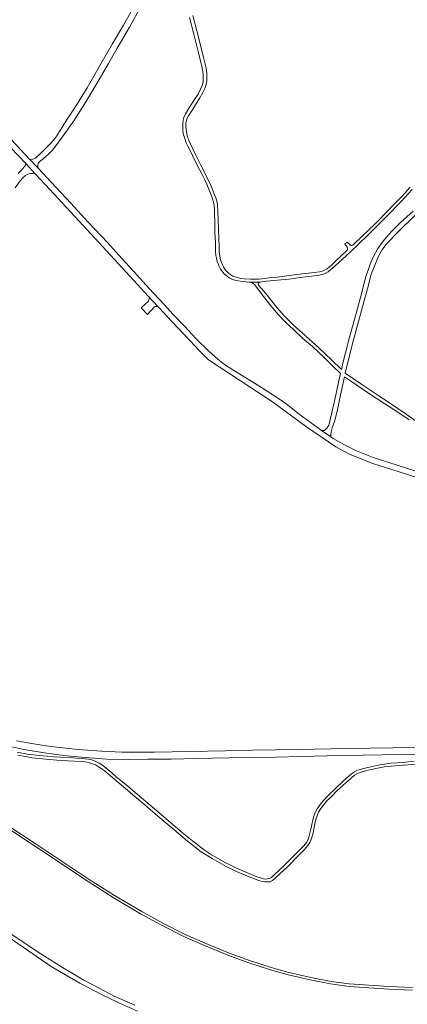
# Model space of a CAD drawing. Extents: x 146402 to 164798, y 455483 to 464134.
# Tile 499 of 575: x 157006 to 157202, y 462061 to 462559. Entities that reach past the tile are written whole.
import ezdxf

# ---------------------------------------------------------------- set-up
doc = ezdxf.new("R2010")
doc.units = 0
doc.header["$LTSCALE"] = 0.2
for name, color, linetype, lineweight in [('B-XX-VH-VERHARDING_ASFALT-GV', 252, 'CONTINUOUS', 18), ('B-XX-VH-VERHARDING_BETON-GV', 252, 'CONTINUOUS', 18), ('B-XX-VH-VERHARDING_BETONSTRAATSTEEN-GV', 252, 'CONTINUOUS', 18), ('B-XX-VH-VERHARDING_FUNDERING_ZAND-GV', 252, 'CONTINUOUS', 18)]:
    doc.layers.add(name, color=color, linetype=linetype, lineweight=lineweight)

msp = doc.modelspace()

# ---------------------------------------------------------------- linework, layer by layer
at = {"layer": 'B-XX-VH-VERHARDING_ASFALT-GV'}
for points in [[(157063.982, 462566.415), (157058.015, 462555.977), (157052.369, 462546.389), (157046.585, 462536.344), (157042.968, 462530.098), (157039.603, 462524.244), (157035.595, 462517.634), (157032.646, 462512.954), (157029.157, 462507.866), (157027.299, 462504.78), (157025.943, 462502.634), (157024.514, 462500.303), (157024.299, 462500), (157023.268, 462498.548), (157021.653, 462496.537), (157018.359, 462493.291), (157017.882, 462492.821), (157015.927, 462490.782), (157013.462, 462488.602), (157012.216, 462488.092), (157010.749, 462487.967), (157014.824, 462483.632), (157014.744, 462484.581), (157014.724, 462485.434), (157015.061, 462486.267), (157015.646, 462486.961), (157017.515, 462488.518), (157020.037, 462490.755), (157022.191, 462492.686), (157023.834, 462494.81), (157027.092, 462499.256), (157027.606, 462500), (157032.86, 462507.6), (157038.544, 462516.334), (157044.585, 462526.443), (157050.413, 462536.578), (157054.874, 462544.25), (157061.031, 462554.905), (157067.02, 462565.692)], [(157091.478, 462559.866), (157093.64, 462551.437), (157096.191, 462541.315), (157097.66, 462534.99), (157098.132, 462532.578), (157098.354, 462530.861), (157098.381, 462529.199), (157098.271, 462527.26), (157097.799, 462525.432), (157096.994, 462523.486), (157095.719, 462521.021), (157093.999, 462518.273), (157091.782, 462514.922), (157090.674, 462513.339), (157089.315, 462511.061), (157088.567, 462509.15), (157088.207, 462507.848), (157087.985, 462506.131), (157088.013, 462504.885), (157088.013, 462503.051), (157088.262, 462501.193), (157088.621, 462500), (157088.703, 462499.729), (157089.199, 462498.154), (157089.796, 462496.464), (157090.75, 462494.415), (157091.576, 462492.789), (157092.874, 462490.04), (157095.532, 462484.851), (157097.695, 462480.703), (157099.017, 462478.048), (157100.099, 462475.45), (157101.218, 462472.943), (157102.363, 462470.08), (157103.088, 462468.086), (157103.558, 462466.383), (157103.877, 462464.661), (157103.991, 462462.92), (157104.093, 462460.684), (157104.195, 462456.154), (157104.296, 462451.23), (157104.525, 462445.67), (157104.589, 462441.534), (157104.716, 462439.397), (157104.983, 462438.012), (157105.454, 462436.281), (157106.001, 462434.832), (157106.459, 462433.864), (157107.133, 462432.479), (157108.037, 462431.205), (157109.143, 462429.909), (157110.388, 462428.867), (157111.545, 462428.168), (157112.768, 462427.506), (157114.357, 462426.884), (157116.025, 462426.565), (157118.2, 462426.221), (157120.119, 462426.043), (157121.581, 462425.942), (157127.115, 462425.91), (157127.907, 462426.058), (157130.343, 462426.341), (157135.847, 462426.874), (157141.579, 462427.5), (157148.695, 462428.411), (157153.174, 462428.963), (157155.926, 462429.285), (157158.714, 462429.835), (157160.079, 462430.252), (157161.483, 462431.067), (157165.222, 462434.371), (157170.556, 462439.213), (157176.364, 462444.565), (157181.885, 462450.086), (157185.987, 462454.054), (157191.851, 462460.012), (157198.38, 462466.656), (157203.94, 462472.728)], [(157202.986, 462474.031), (157198.709, 462469.285), (157195.548, 462466.009), (157190.509, 462460.804), (157186.805, 462456.9), (157184.929, 462455.108), (157181.862, 462452.135), (157178.399, 462448.849), (157174.705, 462445.26), (157174.295, 462444.919), (157173.947, 462444.678), (157173.671, 462444.51), (157173.431, 462444.428), (157173.175, 462444.443), (157172.802, 462444.673), (157171.181, 462446.204), (157169.948, 462445.173), (157170.773, 462444.168), (157171.127, 462443.631), (157171.323, 462443.199), (157171.376, 462442.715), (157171.31, 462442.388), (157171.14, 462442.061), (157170.813, 462441.708), (157168.309, 462439.392), (157165.611, 462436.885), (157163.83, 462435.185), (157162.013, 462433.466), (157161.269, 462432.878), (157160.611, 462432.481), (157159.908, 462432.118), (157159.204, 462431.778), (157158.475, 462431.537), (157157.216, 462431.209), (157154.582, 462430.834), (157151.653, 462430.38), (157148.565, 462430.051), (157144.263, 462429.552), (157139.473, 462428.938), (157135.693, 462428.484), (157131.65, 462428.03), (157128.059, 462427.634), (157126.533, 462427.482), (157124.419, 462427.342), (157122.309, 462427.355), (157119.001, 462427.622), (157117.323, 462427.825), (157114.857, 462428.422), (157113.355, 462428.97), (157111.232, 462430.254), (157109.654, 462431.972), (157108.523, 462433.624), (157107.708, 462435.433), (157107.123, 462437.224), (157106.742, 462439.006), (157106.45, 462441.42), (157106.411, 462443.726), (157106.156, 462448.202), (157106.042, 462452.615), (157105.927, 462457.474), (157105.8, 462461.763), (157105.622, 462464.728), (157105.317, 462466.329), (157104.73, 462468.516), (157104.038, 462470.136), (157103.202, 462472.238), (157102.282, 462474.413), (157101.278, 462476.646), (157100.359, 462478.534), (157099.415, 462480.6), (157097.145, 462485.068), (157094.541, 462490.181), (157091.126, 462497.643), (157090.991, 462497.925), (157090.584, 462498.967), (157090.296, 462500), (157090.23, 462500.238), (157089.935, 462501.938), (157089.61, 462504.521), (157089.582, 462506.297), (157090.101, 462508.479), (157090.91, 462510.126), (157093.047, 462513.398), (157096.697, 462519.202), (157098.178, 462521.892), (157099.125, 462523.966), (157099.766, 462525.984), (157100.117, 462527.814), (157100.239, 462529.355), (157100.163, 462531.619), (157099.797, 462534.181), (157098.514, 462539.529), (157097.308, 462544.517), (157095.278, 462552.353), (157093.047, 462560.816)], [(157208.583, 462329.362), (157192.675, 462334.479), (157184.338, 462337.176), (157175.788, 462340.578), (157169.411, 462343.766), (157164.106, 462346.833), (157162.949, 462347.637), (157158.231, 462350.92), (157156.142, 462352.373), (157146.857, 462359.144), (157139.377, 462365.034), (157134.538, 462368.156), (157127.733, 462372.541), (157122.032, 462376.099), (157113.359, 462381.584), (157109.163, 462384.217), (157105.757, 462386.888), (157101.316, 462390.806), (157094.513, 462397.548), (157089.272, 462403.281), (157083.203, 462409.477), (157078.425, 462414.711), (157071.001, 462422.66), (157064.722, 462429.548), (157055.74, 462439.574), (157050.08, 462445.781), (157040.016, 462456.46), (157031.354, 462465.867), (157021.62, 462476.402), (157014.824, 462483.632), (157010.749, 462487.967), (157001.206, 462498.119)], [(157000.889, 462494.093), (157008.737, 462485.705), (157013.391, 462480.731), (157020.792, 462472.82), (157041.633, 462450.173), (157063.28, 462426.689), (157070.67, 462418.715), (157070.705, 462418.677), (157075.531, 462413.408), (157075.86, 462413.049), (157082.426, 462406.031), (157091.624, 462396.45), (157096.883, 462390.896), (157100.983, 462386.566), (157133.339, 462365.418), (157149.999, 462352.965), (157165.365, 462342.669), (157172.625, 462338.778), (157184.151, 462334.083), (157197.427, 462329.864), (157215.739, 462323.993)], [(157003.318, 462473.694), (157005.856, 462477.17), (157007.362, 462478.891), (157008.443, 462479.877), (157009.712, 462480.629), (157010.933, 462480.911), (157012.249, 462480.934), (157013.391, 462480.731), (157008.737, 462485.705), (157007.903, 462484.457), (157006.211, 462482.461), (157004.707, 462480.887)], [(157204.428, 462461.841), (157198.156, 462456.016), (157193.963, 462451.909), (157190.902, 462448.469), (157188.341, 462445.323), (157186.693, 462442.936), (157185.405, 462440.705), (157184.012, 462437.954), (157182.842, 462434.946), (157181.915, 462432.521), (157180.763, 462429.221), (157180.128, 462426.835), (157178.014, 462418.861), (157176.312, 462412.636), (157174.42, 462405.862), (157172.375, 462398.045), (157170.33, 462390.104), (157169.144, 462385.619), (157168.198, 462381.751), (157163.236, 462386.658), (157156.826, 462392.712), (157149.997, 462398.739), (157143.852, 462404.364), (157139.114, 462409.122), (157134.876, 462413.958), (157130.639, 462419.331), (157127.826, 462422.721), (157126.325, 462424.472), (157126.144, 462424.792), (157126.114, 462425.074), (157126.188, 462425.325), (157126.589, 462425.71), (157127.115, 462425.91), (157121.581, 462425.942), (157122.713, 462425.7), (157123.374, 462425.408), (157124.263, 462424.697), (157124.924, 462423.807), (157128.867, 462418.654), (157131.981, 462414.623), (157135.991, 462409.8), (157140.082, 462405.546), (157144.051, 462401.942), (157148.792, 462397.426), (157153.555, 462393.314), (157159.58, 462387.799), (157163.67, 462383.564), (157167.842, 462379.778), (157166.947, 462376.139), (157165.523, 462369.563), (157164.526, 462365.023), (157163.325, 462359.914), (157162.592, 462356.391), (157162.205, 462354.703), (157161.86, 462353.626), (157160.944, 462352.203), (157160.19, 462351.4), (157159.634, 462350.93), (157159.135, 462350.873), (157158.637, 462350.902), (157158.231, 462350.92), (157162.949, 462347.637), (157162.838, 462349.045), (157163.026, 462350.263), (157163.557, 462352.168), (157164.278, 462354.049), (157164.934, 462355.892), (157166.279, 462361.492), (157167.779, 462368.676), (157168.657, 462372.561), (157169.719, 462378.089), (157173.781, 462375.247), (157181.911, 462369.806), (157190.23, 462364.271), (157196.266, 462360.517), (157202.484, 462356.238)], [(157205.619, 462355.815), (157201.017, 462359.149), (157193.092, 462364.556), (157186.694, 462368.672), (157178.548, 462374.08), (157170.184, 462379.929), (157171.256, 462384.807), (157174.387, 462396.678), (157178.437, 462411.634), (157181.875, 462424.38), (157183.146, 462429.425), (157184.721, 462433.712), (157187, 462439.103), (157189.013, 462442.559), (157191.534, 462445.763), (157197.027, 462451.582), (157205.592, 462459.758)], [(157207.537, 462190.51), (157194.183, 462190.378), (157171.477, 462189.957), (157146.216, 462189.51), (157123.217, 462189.038), (157109.648, 462188.775), (157091.382, 462188.433), (157073.637, 462188.117), (157057.421, 462188.116), (157046.904, 462188.564), (157035.1, 462189.457), (157025.74, 462190.379), (157018.832, 462191.324), (157010.65, 462192.613), (157003.926, 462193.873)], [(157000, 462191.08), (157007.672, 462189.398), (157018.086, 462187.733), (157027.934, 462186.411), (157036.748, 462185.576), (157049.572, 462184.6), (157060.574, 462184.374), (157070.211, 462184.478), (157082.057, 462184.548), (157094.999, 462184.879), (157111.441, 462185.244), (157135.136, 462185.5), (157160.948, 462186.197), (157179.239, 462186.56), (157198.555, 462186.839), (157211.823, 462186.7)], [(157204.97, 462183.482), (157199.058, 462182.927), (157193.255, 462182.465), (157190.239, 462182.113), (157187.654, 462181.707), (157181.557, 462180.34), (157178.267, 462179.563), (157175.956, 462178.767), (157174.884, 462178.231), (157173.85, 462177.493), (157172.373, 462176.293), (157169.169, 462173.435), (157165.344, 462169.873), (157161.121, 462165.834), (157157.954, 462162.295), (157155.976, 462159.502), (157154.605, 462156.866), (157153.733, 462153.934), (157152.682, 462149.177), (157151.759, 462145.152), (157151.248, 462143.62), (157150.588, 462142.434), (157149.169, 462140.668), (157146.759, 462138.242), (157138.859, 462130.343), (157134.026, 462125.839), (157132.872, 462124.752), (157131.867, 462124.241), (157130.845, 462123.961), (157129.922, 462123.895), (157128.85, 462124.011), (157127.268, 462124.439), (157125.487, 462125.08), (157120.728, 462126.965), (157114.784, 462129.548), (157108.768, 462132.638), (157102.108, 462136.51), (157099.05, 462138.491), (157092.892, 462143.17), (157087.884, 462147.368), (157075.913, 462157.492), (157064.864, 462166.797), (157059.146, 462171.674), (157054.374, 462175.626), (157052.063, 462177.663), (157049.161, 462180.189), (157047.123, 462181.659), (157045.674, 462182.604), (157044.12, 462183.38), (157042.056, 462184.203), (157040.145, 462184.581), (157037.141, 462184.917), (157034.062, 462185.15), (157030.673, 462185.36), (157026.199, 462185.6), (157022.66, 462185.749), (157019.451, 462186.019), (157015.402, 462186.439), (157009.457, 462187.158), (157004.268, 462188.177)], [(157004.586, 462186.525), (157008.408, 462185.873), (157011.892, 462185.314), (157018.795, 462184.583), (157024.343, 462184.053), (157029.726, 462183.743), (157036.903, 462183.386), (157038.721, 462183.215), (157040.388, 462182.827), (157042.345, 462182.237), (157043.856, 462181.645), (157044.959, 462181.023), (157046.745, 462179.906), (157048.205, 462178.803), (157051.426, 462176.078), (157059.105, 462169.724), (157064.751, 462164.883), (157067.656, 462162.415), (157075.463, 462155.696), (157083.468, 462148.966), (157090.385, 462143.106), (157097.333, 462137.731), (157102.883, 462134.246), (157109.924, 462130.22), (157115.195, 462127.655), (157120.766, 462125.344), (157125.953, 462123.324), (157128.08, 462122.645), (157129.424, 462122.441), (157130.851, 462122.451), (157132.084, 462122.577), (157132.637, 462122.839), (157133.317, 462123.247), (157134.658, 462124.348), (157137.488, 462126.942), (157140.944, 462130.163), (157146.797, 462136.097), (157149.294, 462138.599), (157150.57, 462140.012), (157151.637, 462141.356), (157152.235, 462142.372), (157152.582, 462143.12), (157153.067, 462144.339), (157153.441, 462145.614), (157153.858, 462147.322), (157155.025, 462152.843), (157155.566, 462154.816), (157156.079, 462156.396), (157156.704, 462157.715), (157157.855, 462159.53), (157158.911, 462161.086), (157160.907, 462163.469), (157162.113, 462164.689), (157163.475, 462166.038), (157165.97, 462168.463), (157170.451, 462172.583), (157173.184, 462175.026), (157174.827, 462176.479), (157176.067, 462177.218), (157177.197, 462177.708), (157178.234, 462178.005), (157181.144, 462178.761), (157185.568, 462179.808), (157189.847, 462180.652), (157195.148, 462181.152), (157206.246, 462181.996)]]:
    msp.add_lwpolyline(points, dxfattribs=at)
at = {"layer": 'B-XX-VH-VERHARDING_BETON-GV'}
for points in [[(157204.239, 462068.992), (157192.19, 462069.487), (157172.195, 462070.813), (157163.089, 462072.054), (157152.694, 462074.11), (157140.954, 462076.723), (157132.172, 462079.29), (157121.781, 462082.753), (157111.092, 462086.618), (157099.266, 462091.397), (157089.27, 462095.839), (157077.899, 462101.62), (157067.284, 462107.417), (157053.562, 462115.581), (157040.7, 462123.594), (157013.337, 462141.908), (157000, 462150.687)], [(157000, 462149.246), (157012.575, 462140.975), (157040.119, 462122.72), (157052.871, 462114.541), (157066.593, 462106.377), (157077.207, 462100.58), (157088.912, 462094.641), (157098.908, 462090.199), (157110.735, 462085.421), (157121.425, 462081.557), (157131.816, 462078.093), (157140.598, 462075.526), (157152.338, 462072.913), (157162.732, 462070.856), (157172.19, 462069.563), (157192.186, 462068.237), (157204.235, 462067.744)]]:
    msp.add_lwpolyline(points, dxfattribs=at)
at = {"layer": 'B-XX-VH-VERHARDING_BETONSTRAATSTEEN-GV'}
msp.add_lwpolyline([(157075.531, 462413.408), (157070.705, 462418.677), (157070.956, 462417.763), (157070.957, 462417.357), (157070.918, 462416.9), (157070.706, 462416.31), (157067.016, 462412.947), (157070.226, 462409.506), (157073.661, 462413.417), (157074.138, 462413.591), (157074.524, 462413.632), (157075.042, 462413.593)], close=True, dxfattribs=at)
at = {"layer": 'B-XX-VH-VERHARDING_FUNDERING_ZAND-GV'}
msp.add_lwpolyline([(157063.721, 462060.069), (157053.345, 462064.635), (157045.653, 462068.619), (157037.94, 462072.725), (157028.068, 462078.634), (157016.751, 462085.718), (157002.786, 462094.97), (156990.611, 462103.974), (156972.723, 462116.682), (156958.472, 462126.937), (156957.217, 462125.168), (156958.197, 462124.496), (156960.991, 462122.577), (156965.528, 462119.462), (156973.157, 462114.041), (156983.009, 462106.79), (156992.784, 462099.615), (157002.455, 462092.845), (157021.415, 462079.738), (157036.036, 462071.293), (157046.843, 462065.549), (157055.999, 462061.082), (157065.114, 462057.02)], dxfattribs=at)

doc.saveas('drawing.dxf')
